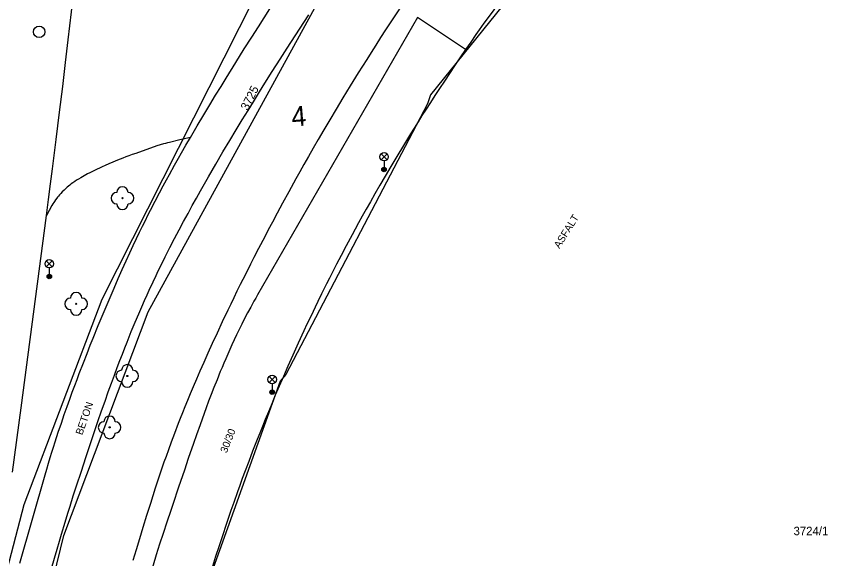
# Model space of a CAD drawing. Extents: x -540150 to -533593, y -1185082 to -1180066.
# Drawn here: x -536453.9 to -536382.3, y -1183142.1 to -1183094.3 of the extents above; entities that cross this region are included whole.
import ezdxf

# ---------------------------------------------------------------- set-up
doc = ezdxf.new("R2010")
doc.units = 0
for name, color, linetype in [('KN_HRAN_PARCEL', 7, 'Continuous'), ('KN_PARC_Č', 7, 'Continuous'), ('Vrstva 10', 7, 'Continuous'), ('Vrstva 11', 7, 'Continuous'), ('Vrstva 13', 7, 'Continuous'), ('Vrstva 14', 7, 'Continuous'), ('Vrstva 22', 7, 'Continuous'), ('Vrstva 27', 7, 'Continuous'), ('Vrstva 33', 7, 'Continuous'), ('Vrstva 40', 7, 'Continuous')]:
    doc.layers.add(name, color=color, linetype=linetype)

msp = doc.modelspace()

# ---------------------------------------------------------------- linework, layer by layer
at = {"layer": 'KN_HRAN_PARCEL'}
for p, q in [((-536399.58, -1183079.145), (-536417.33, -1183101.175)), ((-536431.67, -1183090.265), (-536446.32, -1183119.215)), ((-536442.23, -1183120.325), (-536427.4, -1183093.245)), ((-536417.33, -1183101.175), (-536417.61, -1183101.975)), ((-536417.61, -1183101.975), (-536430.11, -1183125.835)), ((-536446.32, -1183119.215), (-536453.2, -1183137.325)), ((-536449.66, -1183140.015), (-536442.23, -1183120.325)), ((-536430.11, -1183125.835), (-536430.59, -1183126.435)), ((-536430.59, -1183126.435), (-536436.65, -1183143.325)), ((-536453.2, -1183137.325), (-536459.25, -1183160.685)), ((-536455.02, -1183161.845), (-536449.66, -1183140.015))]:
    msp.add_line(p, q, dxfattribs=at)
at = {"layer": 'Vrstva 10'}
for p, q in [((-536449.282, -1183096.334), (-536448.848, -1183092.596)), ((-536416.123, -1183099.973), (-536416.548, -1183100.619)), ((-536421.35, -1183108.356), (-536421.813, -1183109.152)), ((-536453.442, -1183128.783), (-536451.2, -1183111.835)), ((-536430.678, -1183126.868), (-536431.022, -1183127.673)), ((-536454.194, -1183134.431), (-536453.442, -1183128.783)), ((-536434.352, -1183136.165), (-536434.688, -1183137.108))]:
    msp.add_line(p, q, dxfattribs=at)
for points in [[(-536410.49, -1183092.012), (-536410.973, -1183092.645), (-536411.393, -1183093.201), (-536411.758, -1183093.691), (-536412.075, -1183094.121), (-536412.627, -1183094.878), (-536413.038, -1183095.449), (-536413.343, -1183095.88), (-536413.799, -1183096.53), (-536414.25, -1183097.185), (-536414.746, -1183097.914), (-536415.223, -1183098.621), (-536415.682, -1183099.307), (-536416.123, -1183099.973)], [(-536450.043, -1183102.72), (-536449.769, -1183100.453), (-536449.516, -1183098.327), (-536449.282, -1183096.334)], [(-536416.548, -1183100.619), (-536416.957, -1183101.246), (-536417.35, -1183101.855), (-536417.729, -1183102.445), (-536418.093, -1183103.018), (-536418.444, -1183103.574), (-536418.782, -1183104.114), (-536419.108, -1183104.637), (-536419.733, -1183105.654), (-536420.313, -1183106.611), (-536420.851, -1183107.51), (-536421.35, -1183108.356)], [(-536451.2, -1183111.835), (-536451.013, -1183110.418), (-536450.835, -1183109.045), (-536450.665, -1183107.715), (-536450.34, -1183105.137), (-536450.043, -1183102.72)], [(-536421.813, -1183109.152), (-536422.244, -1183109.9), (-536422.644, -1183110.603), (-536423.016, -1183111.264), (-536423.362, -1183111.886), (-536423.684, -1183112.47), (-536423.984, -1183113.018), (-536424.263, -1183113.534), (-536424.782, -1183114.504), (-536425.23, -1183115.356), (-536425.619, -1183116.104), (-536425.955, -1183116.761), (-536426.248, -1183117.337), (-536426.501, -1183117.842)], [(-536426.501, -1183117.842), (-536426.942, -1183118.73), (-536427.268, -1183119.398), (-536427.511, -1183119.9), (-536427.872, -1183120.656), (-536428.23, -1183121.415), (-536428.495, -1183121.984), (-536429.003, -1183123.088), (-536429.472, -1183124.124), (-536429.906, -1183125.097), (-536430.307, -1183126.01), (-536430.678, -1183126.868)], [(-536431.022, -1183127.673), (-536431.34, -1183128.43), (-536431.635, -1183129.14), (-536431.909, -1183129.806), (-536432.163, -1183130.432), (-536432.399, -1183131.02), (-536432.618, -1183131.572), (-536433.023, -1183132.608), (-536433.372, -1183133.517), (-536433.673, -1183134.315), (-536433.933, -1183135.015), (-536434.157, -1183135.628), (-536434.352, -1183136.165)], [(-536434.688, -1183137.108), (-536434.936, -1183137.817), (-536435.12, -1183138.35), (-536435.392, -1183139.152), (-536435.66, -1183139.955)], [(-536435.66, -1183139.955), (-536435.985, -1183140.951), (-536436.283, -1183141.884), (-536436.557, -1183142.76), (-536436.809, -1183143.581), (-536437.042, -1183144.35), (-536437.257, -1183145.073), (-536437.456, -1183145.75), (-536437.823, -1183147.022), (-536438.139, -1183148.137), (-536438.411, -1183149.115)]]:
    msp.add_lwpolyline(points, dxfattribs=at)
at = {"layer": 'Vrstva 11'}
for p, q in [((-536418.5, -1183094.375), (-536425.55, -1183106.6)), ((-536414.25, -1183097.185), (-536418.5, -1183094.375)), ((-536434.506, -1183098.335), (-536433.757, -1183097.14)), ((-536433.431, -1183102.561), (-536432.955, -1183101.791)), ((-536425.55, -1183106.6), (-536432.6, -1183118.825)), ((-536444.514, -1183116.568), (-536444.176, -1183115.821)), ((-536446.995, -1183130.958), (-536446.658, -1183129.968)), ((-536453.55, -1183142.475), (-536451.32, -1183134.695)), ((-536439.552, -1183135.776), (-536440.07, -1183137.295)), ((-536450.047, -1183140.525), (-536449.867, -1183139.915))]:
    msp.add_line(p, q, dxfattribs=at)
for points in [[(-536433.757, -1183097.14), (-536433.097, -1183096.098), (-536432.518, -1183095.187), (-536431.499, -1183093.597), (-536430.731, -1183092.406), (-536429.573, -1183090.624), (-536428.41, -1183088.845)], [(-536432.955, -1183101.791), (-536432.506, -1183101.071), (-536432.084, -1183100.397), (-536431.288, -1183099.137), (-536430.587, -1183098.037), (-536429.97, -1183097.076), (-536428.885, -1183095.397), (-536428.067, -1183094.141)], [(-536439.305, -1183106.31), (-536438.91, -1183105.621), (-536438.51, -1183104.935), (-536437.905, -1183103.91), (-536437.334, -1183102.952), (-536436.794, -1183102.057), (-536436.286, -1183101.22), (-536435.807, -1183100.437), (-536435.356, -1183099.705), (-536434.506, -1183098.335)], [(-536438.342, -1183110.95), (-536437.975, -1183110.287), (-536437.616, -1183109.646), (-536437.266, -1183109.026), (-536436.925, -1183108.428), (-536436.593, -1183107.85), (-536436.269, -1183107.291), (-536435.636, -1183106.212), (-536435.037, -1183105.205), (-536434.47, -1183104.263), (-536433.935, -1183103.383), (-536433.431, -1183102.561)], [(-536438.51, -1183104.935), (-536439.426, -1183105.154), (-536440.342, -1183105.373), (-536440.533, -1183105.42), (-536440.71, -1183105.467), (-536440.876, -1183105.514), (-536441.186, -1183105.606), (-536441.456, -1183105.691), (-536441.691, -1183105.768), (-536442.101, -1183105.909), (-536443.33, -1183106.345), (-536443.643, -1183106.455), (-536443.934, -1183106.561), (-536444.207, -1183106.662), (-536444.461, -1183106.758), (-536444.934, -1183106.945), (-536445.346, -1183107.114), (-536445.705, -1183107.267), (-536446.017, -1183107.405), (-536446.289, -1183107.529), (-536446.526, -1183107.64), (-536446.733, -1183107.74), (-536447.094, -1183107.918), (-536447.364, -1183108.057), (-536447.566, -1183108.163), (-536447.869, -1183108.326)], [(-536439.911, -1183107.385), (-536439.566, -1183106.77), (-536439.305, -1183106.31)], [(-536444.176, -1183115.821), (-536443.855, -1183115.123), (-536443.55, -1183114.472), (-536443.261, -1183113.863), (-536442.986, -1183113.293), (-536442.726, -1183112.761), (-536442.48, -1183112.263), (-536442.247, -1183111.798), (-536442.027, -1183111.362), (-536441.61, -1183110.548), (-536441.239, -1183109.838), (-536440.911, -1183109.219), (-536440.621, -1183108.679), (-536440.364, -1183108.208), (-536439.911, -1183107.385)], [(-536447.869, -1183108.326), (-536448.17, -1183108.495), (-536448.365, -1183108.609), (-536448.545, -1183108.721), (-536448.711, -1183108.831), (-536448.865, -1183108.937), (-536449.006, -1183109.04), (-536449.136, -1183109.139), (-536449.256, -1183109.235), (-536449.366, -1183109.326), (-536449.467, -1183109.414), (-536449.561, -1183109.498), (-536449.647, -1183109.579), (-536449.804, -1183109.733), (-536449.936, -1183109.872), (-536450.048, -1183109.997), (-536450.143, -1183110.109), (-536450.224, -1183110.208), (-536450.293, -1183110.296), (-536450.408, -1183110.454), (-536450.491, -1183110.575), (-536450.551, -1183110.667), (-536450.637, -1183110.808), (-536450.718, -1183110.951), (-536450.959, -1183111.393), (-536451.2, -1183111.835)], [(-536442.794, -1183119.861), (-536442.551, -1183119.307), (-536442.334, -1183118.823), (-536442.142, -1183118.4), (-536441.801, -1183117.663), (-536441.54, -1183117.111), (-536441.341, -1183116.698), (-536441.038, -1183116.081), (-536440.73, -1183115.465), (-536440.311, -1183114.644), (-536439.9, -1183113.851), (-536439.497, -1183113.087), (-536439.104, -1183112.35), (-536438.719, -1183111.638), (-536438.342, -1183110.95)], [(-536448.31, -1183125.757), (-536447.946, -1183124.81), (-536447.622, -1183123.982), (-536447.334, -1183123.26), (-536447.08, -1183122.628), (-536446.629, -1183121.524), (-536446.287, -1183120.698), (-536445.767, -1183119.461), (-536445.24, -1183118.225), (-536444.868, -1183117.368), (-536444.514, -1183116.568)], [(-536432.6, -1183118.825), (-536432.755, -1183119.095), (-536432.905, -1183119.362), (-536433.195, -1183119.889), (-536433.47, -1183120.403), (-536433.73, -1183120.904), (-536433.977, -1183121.391), (-536434.211, -1183121.865), (-536434.433, -1183122.327), (-536434.645, -1183122.775), (-536434.846, -1183123.212), (-536435.038, -1183123.636), (-536435.22, -1183124.049), (-536435.395, -1183124.45), (-536435.562, -1183124.839), (-536435.721, -1183125.217), (-536435.873, -1183125.585), (-536436.163, -1183126.299), (-536436.43, -1183126.972), (-536436.675, -1183127.605)], [(-536443.377, -1183121.224), (-536443.069, -1183120.496), (-536442.794, -1183119.861)], [(-536446.658, -1183129.968), (-536446.339, -1183129.042), (-536446.035, -1183128.176), (-536445.747, -1183127.366), (-536445.473, -1183126.608), (-536445.213, -1183125.898), (-536444.965, -1183125.234), (-536444.73, -1183124.613), (-536444.507, -1183124.032), (-536444.294, -1183123.489), (-536444.093, -1183122.98), (-536443.902, -1183122.503), (-536443.721, -1183122.058), (-536443.377, -1183121.224)], [(-536451.32, -1183134.695), (-536451.167, -1183134.168), (-536451.016, -1183133.659), (-536450.867, -1183133.166), (-536450.721, -1183132.69), (-536450.576, -1183132.229), (-536450.434, -1183131.783), (-536450.153, -1183130.922), (-536449.884, -1183130.116), (-536449.625, -1183129.363), (-536449.378, -1183128.658), (-536449.142, -1183127.999), (-536448.918, -1183127.382), (-536448.704, -1183126.804), (-536448.502, -1183126.264), (-536448.31, -1183125.757)], [(-536436.675, -1183127.605), (-536436.901, -1183128.201), (-536437.11, -1183128.761), (-536437.303, -1183129.288), (-536437.66, -1183130.278), (-536437.968, -1183131.148), (-536438.234, -1183131.911), (-536438.695, -1183133.252), (-536439.038, -1183134.26), (-536439.552, -1183135.776)], [(-536449.867, -1183139.915), (-536449.545, -1183138.847), (-536449.3, -1183138.047), (-536449.114, -1183137.446), (-536448.829, -1183136.546), (-536448.54, -1183135.645), (-536448.12, -1183134.354), (-536447.724, -1183133.146), (-536447.349, -1183132.015), (-536446.995, -1183130.958)], [(-536440.07, -1183137.295), (-536440.248, -1183137.816), (-536440.592, -1183138.843), (-536440.918, -1183139.84), (-536441.227, -1183140.806), (-536441.52, -1183141.742), (-536441.798, -1183142.651), (-536442.062, -1183143.532), (-536442.313, -1183144.385), (-536442.552, -1183145.213), (-536442.778, -1183146.016), (-536442.994, -1183146.794)], [(-536452.572, -1183149.796), (-536452.343, -1183148.9), (-536452.127, -1183148.063), (-536451.922, -1183147.28), (-536451.729, -1183146.547), (-536451.361, -1183145.176), (-536451.033, -1183143.98), (-536450.741, -1183142.935), (-536450.482, -1183142.022), (-536450.252, -1183141.223), (-536450.047, -1183140.525)]]:
    msp.add_lwpolyline(points, dxfattribs=at)
at = {"layer": 'Vrstva 13'}
for p, q in [((-536427.235, -1183105.117), (-536427.687, -1183105.9)), ((-536431.958, -1183113.689), (-536432.503, -1183114.739)), ((-536436.583, -1183123.099), (-536436.973, -1183123.96))]:
    msp.add_line(p, q, dxfattribs=at)
for points in [[(-536416.592, -1183088.508), (-536416.871, -1183088.9), (-536417.287, -1183089.49), (-536417.7, -1183090.085), (-536418.277, -1183090.925), (-536418.831, -1183091.74), (-536419.364, -1183092.53), (-536419.877, -1183093.297), (-536420.37, -1183094.041), (-536420.845, -1183094.763), (-536421.302, -1183095.463), (-536421.741, -1183096.143), (-536422.165, -1183096.802)], [(-536422.165, -1183096.802), (-536422.573, -1183097.442), (-536422.966, -1183098.063), (-536423.344, -1183098.665), (-536423.709, -1183099.249), (-536424.41, -1183100.384), (-536425.06, -1183101.451), (-536425.665, -1183102.454), (-536426.227, -1183103.397), (-536426.749, -1183104.283), (-536427.235, -1183105.117)], [(-536427.687, -1183105.9), (-536428.109, -1183106.636), (-536428.501, -1183107.328), (-536428.867, -1183107.978), (-536429.208, -1183108.588), (-536429.842, -1183109.737), (-536430.392, -1183110.746), (-536430.869, -1183111.631), (-536431.284, -1183112.408), (-536431.644, -1183113.09), (-536431.958, -1183113.689)], [(-536432.503, -1183114.739), (-536432.909, -1183115.529), (-536433.212, -1183116.123), (-536433.662, -1183117.018), (-536434.11, -1183117.915), (-536434.401, -1183118.504), (-536434.681, -1183119.075), (-536434.949, -1183119.628), (-536435.208, -1183120.164), (-536435.703, -1183121.204), (-536436.161, -1183122.181), (-536436.583, -1183123.099)], [(-536436.973, -1183123.96), (-536437.334, -1183124.77), (-536437.667, -1183125.53), (-536437.976, -1183126.245), (-536438.261, -1183126.916), (-536438.525, -1183127.547), (-536438.769, -1183128.139), (-536438.995, -1183128.695), (-536439.205, -1183129.218), (-536439.399, -1183129.709), (-536439.58, -1183130.17), (-536439.913, -1183131.037), (-536440.198, -1183131.798), (-536440.444, -1183132.467), (-536440.655, -1183133.053)], [(-536440.655, -1183133.053), (-536440.837, -1183133.567), (-536440.995, -1183134.018), (-536441.265, -1183134.81), (-536441.464, -1183135.406), (-536441.611, -1183135.854), (-536441.828, -1183136.528), (-536442.04, -1183137.205), (-536442.371, -1183138.277), (-536442.689, -1183139.316), (-536442.995, -1183140.322), (-536443.288, -1183141.298), (-536443.571, -1183142.243)]]:
    msp.add_lwpolyline(points, dxfattribs=at)
at = {"layer": 'Vrstva 22'}
for centre in [(-536444.5, -1183110.295), (-536448.58, -1183119.605), (-536444.07, -1183125.965), (-536445.63, -1183130.495)]:
    msp.add_circle(centre, 0.05, dxfattribs=at)
for centre, start, end in [((-536445, -1183110.295), 89.99999, 269.99999), ((-536444.5, -1183109.795), 359.99999, 179.99999), ((-536444, -1183110.295), 269.99999, 89.99999), ((-536444.5, -1183110.795), 180, 360), ((-536449.08, -1183119.605), 89.99999, 269.99999), ((-536448.58, -1183119.105), 359.99999, 179.99999), ((-536448.08, -1183119.605), 269.99999, 89.99999), ((-536448.58, -1183120.105), 180, 360), ((-536444.57, -1183125.965), 89.99973, 269.99973), ((-536444.07, -1183125.465), 359.99973, 179.99973), ((-536443.57, -1183125.965), 269.99973, 89.99973), ((-536444.07, -1183126.465), 179.99973, 359.99973), ((-536445.63, -1183129.995), 359.99973, 179.99973), ((-536446.13, -1183130.495), 89.99973, 269.99973), ((-536445.13, -1183130.495), 269.99973, 89.99973), ((-536445.63, -1183130.995), 179.99973, 359.99973)]:
    msp.add_arc(centre, 0.5, start, end, dxfattribs=at)
at = {"layer": 'Vrstva 27'}
msp.add_circle((-536451.84, -1183095.635), 0.5, dxfattribs=at)
at = {"layer": 'Vrstva 33'}
for p, q in [((-536421.705, -1183106.905), (-536421.175, -1183106.375)), ((-536421.705, -1183106.375), (-536421.175, -1183106.905)), ((-536421.44, -1183107.015), (-536421.44, -1183107.765)), ((-536451.215, -1183116.335), (-536450.685, -1183115.805)), ((-536451.215, -1183115.805), (-536450.685, -1183116.335)), ((-536450.95, -1183116.445), (-536450.95, -1183117.195)), ((-536431.565, -1183126.535), (-536431.035, -1183126.005)), ((-536431.565, -1183126.005), (-536431.035, -1183126.535)), ((-536431.3, -1183126.645), (-536431.3, -1183127.395))]:
    msp.add_line(p, q, dxfattribs=at)
for centre, radius in [((-536421.44, -1183106.64), 0.375), ((-536421.44, -1183107.765), 0.2), ((-536421.44, -1183107.765), 0.145), ((-536421.44, -1183107.765), 0.0876), ((-536450.95, -1183116.07), 0.375), ((-536450.95, -1183117.195), 0.2), ((-536450.95, -1183117.195), 0.145), ((-536450.95, -1183117.195), 0.0876), ((-536431.3, -1183126.27), 0.375), ((-536431.3, -1183127.395), 0.2), ((-536431.3, -1183127.395), 0.145), ((-536431.3, -1183127.395), 0.0876)]:
    msp.add_circle(centre, radius, dxfattribs=at)

# ---------------------------------------------------------------- texts
at = {"layer": 'KN_PARC_Č'}
msp.add_text('3725', height=0.75, rotation=63, dxfattribs=at).set_placement((-536433.462, -1183102.62))
msp.add_text('3724/1', height=0.75, dxfattribs=at).set_placement((-536385.34, -1183140.005))
at = {"layer": 'Vrstva 14'}
msp.add_text('4', height=1.75, rotation=4.58, dxfattribs=at).set_placement((-536429.538, -1183103.991))
at = {"layer": 'Vrstva 40'}
for s, rotation, p in [('ASFALT', 57.90036, (-536405.974, -1183114.778)), ('BETON', 70.97401, (-536448.037, -1183131.224)), ('30/30', 68.72873, (-536435.297, -1183132.801))]:
    msp.add_text(s, height=0.65, rotation=rotation, dxfattribs=at).set_placement(p)

doc.saveas('drawing.dxf')
